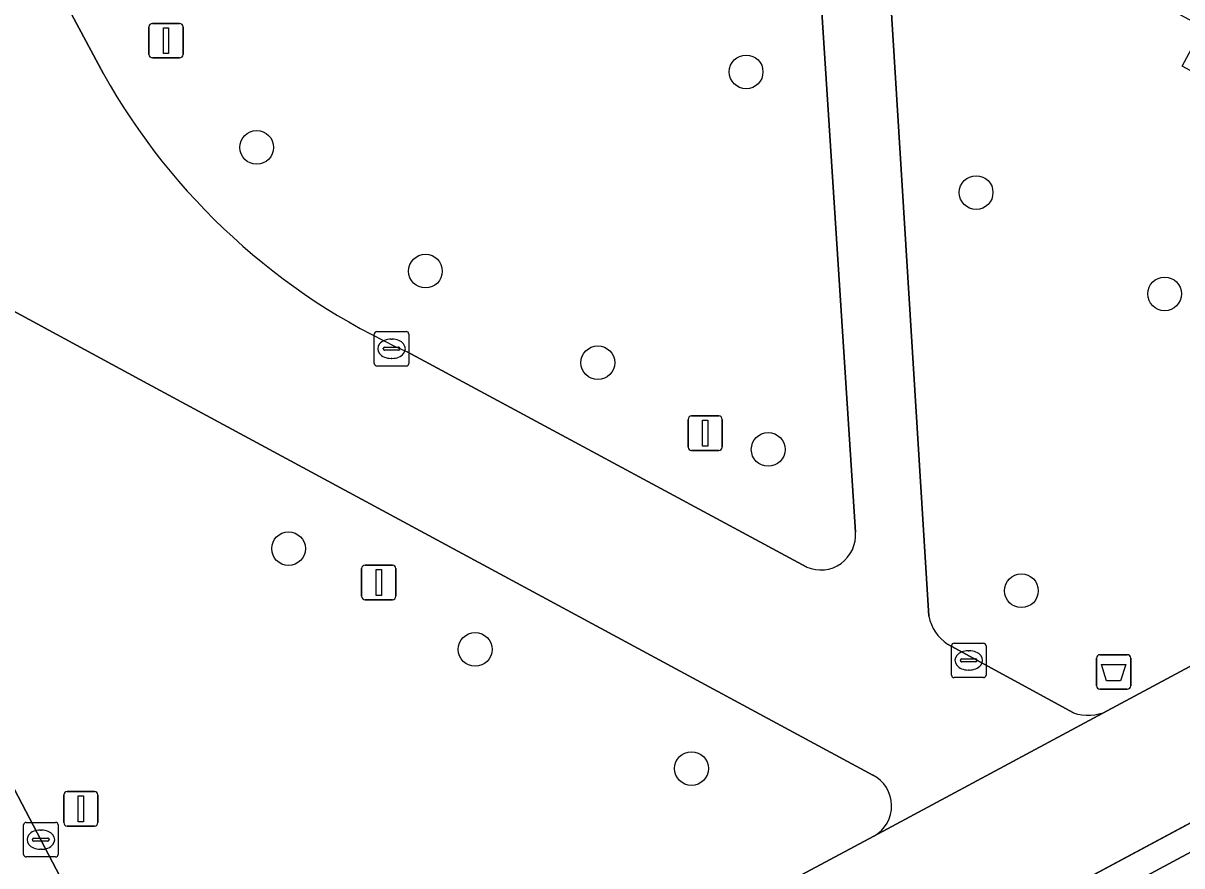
# Model space of a CAD drawing. Extents: x 158793 to 159888, y 384317 to 385256.
# Drawn here: x 159484 to 159517.57, y 384344.23 to 384368.65 of the extents above; entities that cross this region are included whole.
import ezdxf

# ---------------------------------------------------------------- set-up
doc = ezdxf.new("R2010")
doc.units = 0
for name, color, linetype in [('IMGEO_Afvalbak', 7, 'Continuous'), ('IMGEO_Berm_groen', 7, 'Continuous'), ('IMGEO_Berm_open', 7, 'Continuous'), ('IMGEO_Boom', 7, 'Continuous'), ('IMGEO_Dek', 7, 'Continuous'), ('IMGEO_Groenvoorziening', 7, 'Continuous'), ('IMGEO_Kolk', 7, 'Continuous'), ('IMGEO_Lichtmast', 7, 'Continuous'), ('IMGEO_Rijbaan_lokaal_gesloten', 7, 'Continuous'), ('IMGEO_Rijbaan_lokaal_open', 7, 'Continuous'), ('IMGEO_Rijbaan_regionaal_gesloten', 7, 'Continuous'), ('IMGEO_Voetgangersgebied_gesloten', 7, 'Continuous'), ('IMGEO_Voetgangersgebied_open', 7, 'Continuous')]:
    doc.layers.add(name, color=color, linetype=linetype)

msp = doc.modelspace()

# ---------------------------------------------------------------- linework, layer by layer
at = {"layer": 'IMGEO_Afvalbak'}
for p, q in [((159515.097, 384349.445), (159515.097, 384350.245)), ((159515.097, 384350.245), (159515.097, 384349.445)), ((159515.197, 384350.345), (159515.987, 384350.345)), ((159515.987, 384350.345), (159515.197, 384350.345)), ((159516.087, 384350.245), (159516.087, 384349.445)), ((159516.087, 384349.445), (159516.087, 384350.245)), ((159515.987, 384349.345), (159515.197, 384349.345)), ((159515.197, 384349.345), (159515.987, 384349.345))]:
    msp.add_line(p, q, dxfattribs=at)
msp.add_lwpolyline([(159515.24, 384350.059), (159515.944, 384350.059), (159515.795, 384349.589), (159515.389, 384349.589), (159515.24, 384350.059)], dxfattribs=at)
for centre, start, end in [((159515.197, 384350.245), 90, 180), ((159515.197, 384350.245), 90, 180), ((159515.987, 384350.245), 0, 90), ((159515.987, 384350.245), 360, 90), ((159515.197, 384349.445), 180, 270), ((159515.197, 384349.445), 180, 270), ((159515.987, 384349.445), 270, 0), ((159515.987, 384349.445), 270, 0)]:
    msp.add_arc(centre, 0.1, start, end, dxfattribs=at)
at = {"layer": 'IMGEO_Berm_groen'}
for points in [[(159478.251, 384382.229), (159486.325, 384367.175)], [(159508.113, 384353.894), (159506.872, 384373.163), (159506.527, 384373.355), (159507.103, 384374.468)], [(159487.608, 384358.196), (159481.525, 384361.491)], [(159495.126, 384359.12), (159506.703, 384352.882)], [(159508.617, 384346.854), (159487.608, 384358.196)], [(159480.576, 384352.48), (159484.51, 384344.984), (159485.066, 384343.909), (159485.659, 384342.826), (159486.552, 384341.268), (159490.135, 384335.201), (159491.688, 384336.028), (159492.902, 384336.674), (159496.988, 384338.85), (159508.648, 384345.089)]]:
    msp.add_lwpolyline(points, dxfattribs=at)
for centre, radius, start, end in [((159502.946, 384376.5), 19.058, 209.2936, 245.7746), ((159507.104, 384353.812), 1.012, 246.674, 4.6624), ((159508.156, 384345.963), 1.003, 299.3651, 62.6473)]:
    msp.add_arc(centre, radius, start, end, dxfattribs=at)
at = {"layer": 'IMGEO_Berm_open'}
msp.add_lwpolyline([(159536.444, 384355.45), (159499.781, 384335.799), (159499.44, 384335.616), (159497.35, 384334.496), (159496.454, 384334.016), (159493.575, 384332.472), (159487.092, 384328.997), (159485.675, 384328.238), (159484.262, 384327.473), (159484.574, 384326.883), (159485.585, 384327.422), (159486.695, 384327.959), (159487.409, 384328.304), (159487.803, 384328.494), (159493.91, 384331.841), (159495.471, 384332.697), (159497.071, 384333.553), (159498.072, 384334.088), (159499.805, 384334.941), (159500, 384335.037), (159500.121, 384335.102), (159511.561, 384341.26), (159529.745, 384351.027), (159536.769, 384354.829)], dxfattribs=at)
at = {"layer": 'IMGEO_Boom'}
for centre in [(159504.944, 384367.236), (159490.764, 384365.047), (159511.608, 384363.739), (159495.653, 384361.462), (159517.07, 384360.802), (159500.647, 384358.807), (159505.584, 384356.294), (159491.687, 384353.418), (159512.92, 384352.198), (159497.093, 384350.498), (159503.361, 384347.045)]:
    msp.add_circle(centre, 0.489, dxfattribs=at)
at = {"layer": 'IMGEO_Dek'}
msp.add_lwpolyline([(159488.508, 384319.441), (159617.271, 384388.641), (159616.87, 384389.389), (159616.488, 384390.102), (159613.401, 384395.863), (159613.053, 384396.512), (159610.395, 384395.087), (159563.216, 384369.799), (159561.835, 384369.06), (159550.338, 384362.897), (159549.574, 384362.488), (159548.537, 384361.932), (159539.445, 384357.059), (159537.377, 384355.95), (159536.444, 384355.45), (159499.781, 384335.799), (159499.44, 384335.616), (159497.35, 384334.496), (159496.454, 384334.016), (159493.575, 384332.472), (159487.092, 384328.997), (159485.675, 384328.238), (159484.262, 384327.473)], close=True, dxfattribs=at)
at = {"layer": 'IMGEO_Groenvoorziening'}
for points in [[(159519.419, 384367.842), (159518.782, 384366.744), (159517.577, 384367.405), (159518.184, 384368.531), (159510.157, 384372.845), (159509.554, 384371.728), (159508.959, 384372.06), (159510.242, 384351.462)], [(159515.405, 384348.714), (159532.677, 384357.984), (159535.134, 384359.395), (159534.919, 384359.511), (159519.419, 384367.842)], [(159510.78, 384350.651), (159514.426, 384348.662)]]:
    msp.add_lwpolyline(points, dxfattribs=at)
for centre, radius, start, end in [((159511.472, 384351.694), 1.252, 190.6823, 236.4366), ((159514.854, 384349.848), 1.261, 250.1702, 295.9107)]:
    msp.add_arc(centre, radius, start, end, dxfattribs=at)
at = {"layer": 'IMGEO_Kolk'}
for p, q in [((159494.171, 384358.786), (159494.171, 384359.638)), ((159494.246, 384359.712), (159495.098, 384359.712)), ((159495.172, 384359.638), (159495.172, 384358.786)), ((159494.659, 384359.492), (159494.684, 384359.492)), ((159494.43, 384359.206), (159494.43, 384359.218)), ((159494.868, 384359.169), (159494.47, 384359.169)), ((159494.473, 384359.255), (159494.871, 384359.255)), ((159494.682, 384358.932), (159494.657, 384358.932)), ((159494.914, 384359.218), (159494.914, 384359.206)), ((159495.098, 384358.712), (159494.246, 384358.712)), ((159510.894, 384349.754), (159510.894, 384350.606)), ((159510.969, 384350.68), (159511.821, 384350.68)), ((159511.895, 384350.606), (159511.895, 384349.754)), ((159511.196, 384350.223), (159511.594, 384350.223)), ((159511.382, 384350.46), (159511.407, 384350.46)), ((159511.153, 384350.174), (159511.153, 384350.186)), ((159511.591, 384350.137), (159511.193, 384350.137)), ((159511.405, 384349.9), (159511.38, 384349.9)), ((159511.637, 384350.186), (159511.637, 384350.174)), ((159511.821, 384349.68), (159510.969, 384349.68)), ((159484.009, 384344.558), (159484.009, 384345.41)), ((159484.084, 384345.484), (159484.936, 384345.484)), ((159484.497, 384345.264), (159484.522, 384345.264)), ((159485.01, 384345.41), (159485.01, 384344.558)), ((159484.268, 384344.978), (159484.268, 384344.99)), ((159484.706, 384344.941), (159484.308, 384344.941)), ((159484.311, 384345.027), (159484.709, 384345.027)), ((159484.752, 384344.99), (159484.752, 384344.978)), ((159484.52, 384344.704), (159484.495, 384344.704)), ((159484.936, 384344.484), (159484.084, 384344.484))]:
    msp.add_line(p, q, dxfattribs=at)
for points in [[(159494.171, 384358.786), (159494.171, 384359.638)], [(159494.246, 384359.712), (159495.098, 384359.712)], [(159495.172, 384359.638), (159495.172, 384358.786)], [(159495.098, 384358.712), (159494.246, 384358.712)], [(159510.894, 384349.754), (159510.894, 384350.606)], [(159510.969, 384350.68), (159511.821, 384350.68)], [(159511.895, 384350.606), (159511.895, 384349.754)], [(159511.821, 384349.68), (159510.969, 384349.68)], [(159484.009, 384344.558), (159484.009, 384345.41)], [(159484.084, 384345.484), (159484.936, 384345.484)], [(159485.01, 384345.41), (159485.01, 384344.558)], [(159484.936, 384344.484), (159484.084, 384344.484)]]:
    msp.add_lwpolyline(points, dxfattribs=at)
for centre, radius, start, end in [((159494.248, 384359.636), 0.0765, 91.552, 178.448), ((159494.248, 384359.636), 0.0765, 91.552, 178.448), ((159495.096, 384359.636), 0.0765, 1.552, 88.448), ((159495.096, 384359.636), 0.0765, 1.552, 88.448), ((159494.875, 384359.217), 0.0386, 1.7309, 96.639), ((159494.47, 384359.215), 0.0403, 85.8775, 175.7526), ((159494.467, 384359.205), 0.0366, 178.938, 274.7102), ((159494.871, 384359.212), 0.043, 264.8664, 352.4533), ((159494.248, 384358.788), 0.0765, 181.552, 268.448), ((159494.248, 384358.788), 0.0765, 181.552, 268.448), ((159495.096, 384358.788), 0.0765, 271.552, 358.448), ((159495.096, 384358.788), 0.0765, 271.552, 358.448), ((159510.971, 384350.604), 0.0765, 91.552, 178.448), ((159510.971, 384350.604), 0.0765, 91.552, 178.448), ((159511.819, 384350.604), 0.0765, 1.552, 88.448), ((159511.819, 384350.604), 0.0765, 1.552, 88.448), ((159511.193, 384350.183), 0.0403, 85.8775, 175.7526), ((159511.598, 384350.185), 0.0386, 1.7309, 96.639), ((159511.19, 384350.173), 0.0366, 178.938, 274.7102), ((159511.594, 384350.18), 0.043, 264.8664, 352.4533), ((159510.971, 384349.756), 0.0765, 181.552, 268.448), ((159510.971, 384349.756), 0.0765, 181.552, 268.448), ((159511.819, 384349.756), 0.0765, 271.552, 358.448), ((159511.819, 384349.756), 0.0765, 271.552, 358.448), ((159484.086, 384345.408), 0.0765, 91.552, 178.448), ((159484.086, 384345.408), 0.0765, 91.552, 178.448), ((159484.934, 384345.408), 0.0765, 1.552, 88.448), ((159484.934, 384345.408), 0.0765, 1.552, 88.448), ((159484.308, 384344.987), 0.0403, 85.8775, 175.7526), ((159484.305, 384344.977), 0.0366, 178.938, 274.7102), ((159484.709, 384344.984), 0.043, 264.8664, 352.4533), ((159484.713, 384344.989), 0.0386, 1.7309, 96.639), ((159484.086, 384344.56), 0.0765, 181.552, 268.448), ((159484.086, 384344.56), 0.0765, 181.552, 268.448), ((159484.934, 384344.56), 0.0765, 271.552, 358.448), ((159484.934, 384344.56), 0.0765, 271.552, 358.448)]:
    msp.add_arc(centre, radius, start, end, dxfattribs=at)
for centre, major_axis, ratio, start_param, end_param in [((159494.658, 384359.212), (-0.387, 0.002), 0.722429, 4.712389, 7.853982), ((159494.683, 384359.212), (-0.39, 0.002), 0.717154, 1.570796, 4.712389), ((159511.381, 384350.18), (-0.387, 0.002), 0.722429, 4.712389, 7.853982), ((159511.406, 384350.18), (-0.39, 0.002), 0.717154, 1.570796, 4.712389), ((159484.496, 384344.984), (-0.387, 0.002), 0.722429, 4.712389, 7.853982), ((159484.521, 384344.984), (-0.39, 0.002), 0.717154, 1.570796, 4.712389)]:
    msp.add_ellipse(centre, major_axis=major_axis, ratio=ratio, start_param=start_param, end_param=end_param, dxfattribs=at)
at = {"layer": 'IMGEO_Lichtmast'}
for p, q in [((159487.641, 384367.741), (159487.641, 384368.541)), ((159487.641, 384368.541), (159487.641, 384367.741)), ((159487.741, 384368.641), (159488.531, 384368.641)), ((159488.531, 384368.641), (159487.741, 384368.641)), ((159488.631, 384368.541), (159488.631, 384367.741)), ((159488.631, 384367.741), (159488.631, 384368.541)), ((159488.531, 384367.641), (159487.741, 384367.641)), ((159487.741, 384367.641), (159488.531, 384367.641)), ((159503.362, 384357.264), (159504.152, 384357.264)), ((159504.152, 384357.264), (159503.362, 384357.264)), ((159503.262, 384356.364), (159503.262, 384357.164)), ((159503.262, 384357.164), (159503.262, 384356.364)), ((159504.252, 384357.164), (159504.252, 384356.364)), ((159504.252, 384356.364), (159504.252, 384357.164)), ((159504.152, 384356.264), (159503.362, 384356.264)), ((159503.362, 384356.264), (159504.152, 384356.264)), ((159493.905, 384352.939), (159494.695, 384352.939)), ((159494.695, 384352.939), (159493.905, 384352.939)), ((159493.805, 384352.039), (159493.805, 384352.839)), ((159493.805, 384352.839), (159493.805, 384352.039)), ((159494.795, 384352.839), (159494.795, 384352.039)), ((159494.795, 384352.039), (159494.795, 384352.839)), ((159494.695, 384351.939), (159493.905, 384351.939)), ((159493.905, 384351.939), (159494.695, 384351.939)), ((159485.173, 384345.479), (159485.173, 384346.279)), ((159485.173, 384346.279), (159485.173, 384345.479)), ((159485.273, 384346.379), (159486.063, 384346.379)), ((159486.063, 384346.379), (159485.273, 384346.379)), ((159486.163, 384346.279), (159486.163, 384345.479)), ((159486.163, 384345.479), (159486.163, 384346.279)), ((159486.063, 384345.379), (159485.273, 384345.379)), ((159485.273, 384345.379), (159486.063, 384345.379))]:
    msp.add_line(p, q, dxfattribs=at)
for points in [[(159488.061, 384368.516), (159488.211, 384368.516), (159488.211, 384367.766), (159488.061, 384367.766), (159488.061, 384368.516)], [(159503.682, 384357.139), (159503.832, 384357.139), (159503.832, 384356.389), (159503.682, 384356.389), (159503.682, 384357.139)], [(159494.225, 384352.814), (159494.375, 384352.814), (159494.375, 384352.064), (159494.225, 384352.064), (159494.225, 384352.814)], [(159485.593, 384346.254), (159485.743, 384346.254), (159485.743, 384345.504), (159485.593, 384345.504), (159485.593, 384346.254)]]:
    msp.add_lwpolyline(points, dxfattribs=at)
for centre, start, end in [((159487.741, 384368.541), 90, 180), ((159487.741, 384368.541), 90, 180), ((159488.531, 384368.541), 0, 90), ((159488.531, 384368.541), 360, 90), ((159487.741, 384367.741), 180, 270), ((159487.741, 384367.741), 180, 270), ((159488.531, 384367.741), 270, 0), ((159488.531, 384367.741), 270, 0), ((159503.362, 384357.164), 90, 180), ((159503.362, 384357.164), 90, 180), ((159504.152, 384357.164), 0, 90), ((159504.152, 384357.164), 360, 90), ((159503.362, 384356.364), 180, 270), ((159503.362, 384356.364), 180, 270), ((159504.152, 384356.364), 270, 0), ((159504.152, 384356.364), 270, 0), ((159493.905, 384352.839), 90, 180), ((159493.905, 384352.839), 90, 180), ((159494.695, 384352.839), 0, 90), ((159494.695, 384352.839), 360, 90), ((159493.905, 384352.039), 180, 270), ((159493.905, 384352.039), 180, 270), ((159494.695, 384352.039), 270, 0), ((159494.695, 384352.039), 270, 0), ((159485.273, 384346.279), 90, 180), ((159485.273, 384346.279), 90, 180), ((159486.063, 384346.279), 0, 90), ((159486.063, 384346.279), 360, 90), ((159485.273, 384345.479), 180, 270), ((159485.273, 384345.479), 180, 270), ((159486.063, 384345.479), 270, 0), ((159486.063, 384345.479), 270, 0)]:
    msp.add_arc(centre, 0.1, start, end, dxfattribs=at)
at = {"layer": 'IMGEO_Rijbaan_lokaal_gesloten'}
msp.add_lwpolyline([(159496.453, 384323.711), (159492.037, 384331.926), (159490.276, 384334.957), (159490.135, 384335.201), (159486.552, 384341.268), (159485.659, 384342.826), (159485.066, 384343.909), (159484.51, 384344.984), (159480.576, 384352.48)], dxfattribs=at)
msp.add_arc((159726.928, 384477.491), 278.014, 206.49103, 210.44321, dxfattribs=at)
at = {"layer": 'IMGEO_Rijbaan_lokaal_open'}
msp.add_arc((159726.928, 384477.491), 278.014, 206.49103, 210.44321, dxfattribs=at)
at = {"layer": 'IMGEO_Rijbaan_regionaal_gesloten'}
msp.add_lwpolyline([(159563.57, 384369.197), (159561.6, 384368.144), (159554.006, 384364.083), (159551.589, 384362.782), (159548.951, 384361.363), (159538.146, 384355.568), (159536.769, 384354.829), (159529.745, 384351.027), (159511.561, 384341.26), (159500.121, 384335.102), (159500, 384335.037), (159499.805, 384334.941), (159498.072, 384334.088), (159497.071, 384333.553), (159495.471, 384332.697), (159493.91, 384331.841), (159487.803, 384328.494), (159487.409, 384328.304), (159486.695, 384327.959), (159485.585, 384327.422), (159484.574, 384326.883), (159486.263, 384323.687), (159509.363, 384336.06), (159611.462, 384390.851)], dxfattribs=at)
at = {"layer": 'IMGEO_Voetgangersgebied_gesloten'}
for points in [[(159486.325, 384367.175), (159478.251, 384382.229)], [(159510.242, 384351.462), (159508.959, 384372.06), (159509.554, 384371.728), (159510.157, 384372.845), (159507.103, 384374.468), (159506.527, 384373.355), (159506.872, 384373.163), (159508.113, 384353.894)], [(159481.525, 384361.491), (159487.608, 384358.196), (159508.617, 384346.854)], [(159535.794, 384358.967), (159535.134, 384359.395), (159532.677, 384357.984), (159515.405, 384348.714), (159508.648, 384345.089), (159496.988, 384338.85), (159492.902, 384336.674), (159491.688, 384336.028), (159490.135, 384335.201), (159490.276, 384334.957), (159492.037, 384331.926), (159496.453, 384323.711), (159502.679, 384327.057), (159502.233, 384327.88), (159501.841, 384328.604), (159500.413, 384331.238), (159500, 384332.001), (159498.728, 384334.348), (159499.805, 384334.941), (159500, 384335.037), (159500.121, 384335.102), (159499.752, 384335.783), (159536.444, 384355.45)], [(159506.703, 384352.882), (159495.126, 384359.12)], [(159514.426, 384348.662), (159510.78, 384350.651)], [(159508.648, 384345.089), (159515.405, 384348.714)]]:
    msp.add_lwpolyline(points, dxfattribs=at)
for centre, radius, start, end in [((159502.946, 384376.5), 19.058, 209.2936, 245.7746), ((159507.104, 384353.812), 1.012, 246.674, 4.6624), ((159511.472, 384351.694), 1.252, 190.6823, 236.4366), ((159514.854, 384349.848), 1.261, 250.1702, 295.9107), ((159508.156, 384345.963), 1.003, 299.3651, 62.6473)]:
    msp.add_arc(centre, radius, start, end, dxfattribs=at)
at = {"layer": 'IMGEO_Voetgangersgebied_open'}
msp.add_lwpolyline([(159536.444, 384355.45), (159499.752, 384335.783), (159500.121, 384335.102), (159501.805, 384331.996), (159502.901, 384329.973), (159503.237, 384329.352), (159503.629, 384328.629), (159503.727, 384328.448), (159504.074, 384327.807), (159515.303, 384333.841), (159514.981, 384334.445), (159514.868, 384334.656), (159514.485, 384335.374), (159514.153, 384335.995), (159513.025, 384338.108), (159511.401, 384341.152), (159512.82, 384341.893), (159514.433, 384338.875), (159515.558, 384336.771), (159515.9, 384336.131), (159516.283, 384335.414), (159516.383, 384335.227), (159516.718, 384334.601), (159528.02, 384340.675)], dxfattribs=at)

doc.saveas('drawing.dxf')
